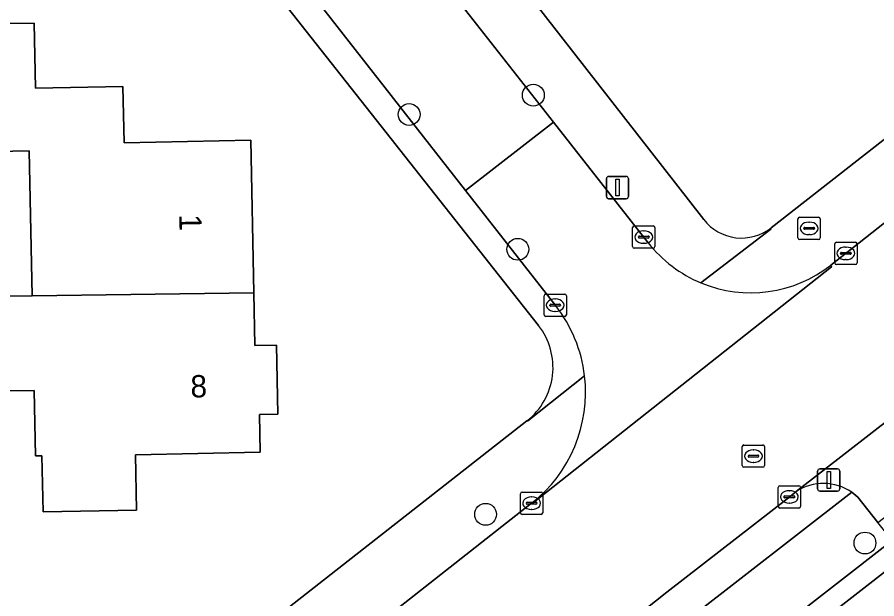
# Model space of a CAD drawing. Extents: x 157320 to 158835, y 386650 to 388491.
# Drawn here: x 158156.03 to 158194.6, y 387651.32 to 387677.43 of the extents above; entities that cross this region are included whole.
import ezdxf

# ---------------------------------------------------------------- set-up
doc = ezdxf.new("R2010")
doc.units = 0
for name, color, linetype in [('IMGEO_Boom', 7, 'Continuous'), ('IMGEO_Brandkraan', 7, 'Continuous'), ('IMGEO_Erf', 7, 'Continuous'), ('IMGEO_Groenvoorziening', 7, 'Continuous'), ('IMGEO_Kolk', 7, 'Continuous'), ('IMGEO_Lichtmast', 7, 'Continuous'), ('IMGEO_Oever', 7, 'Continuous'), ('IMGEO_Pand', 7, 'Continuous'), ('IMGEO_Pand_nummerreeks', 7, 'Continuous'), ('IMGEO_Rijbaan_lokaal_open', 7, 'Continuous'), ('IMGEO_Rioolput', 7, 'Continuous'), ('IMGEO_Voetpad_open', 7, 'Continuous'), ('IMGEO_Waterloop', 7, 'Continuous')]:
    doc.layers.add(name, color=color, linetype=linetype)

msp = doc.modelspace()

# ---------------------------------------------------------------- linework, layer by layer
at = {"layer": 'IMGEO_Boom'}
for centre in [(158179.185, 387673.928), (158173.611, 387673.062), (158178.487, 387667.009), (158177.044, 387655.114), (158194.065, 387653.827)]:
    msp.add_circle(centre, 0.489, dxfattribs=at)
at = {"layer": 'IMGEO_Brandkraan'}
for p, q in [((158191.059, 387667.524), (158191.059, 387668.376)), ((158191.134, 387668.45), (158191.986, 387668.45)), ((158191.547, 387668.23), (158191.572, 387668.23)), ((158192.06, 387668.376), (158192.06, 387667.524)), ((158191.318, 387667.944), (158191.318, 387667.956)), ((158191.756, 387667.907), (158191.358, 387667.907)), ((158191.361, 387667.993), (158191.759, 387667.993)), ((158191.802, 387667.956), (158191.802, 387667.944)), ((158191.986, 387667.45), (158191.134, 387667.45)), ((158191.57, 387667.67), (158191.545, 387667.67))]:
    msp.add_line(p, q, dxfattribs=at)
for points in [[(158191.059, 387667.524), (158191.059, 387668.376)], [(158191.134, 387668.45), (158191.986, 387668.45)], [(158192.06, 387668.376), (158192.06, 387667.524)], [(158191.986, 387667.45), (158191.134, 387667.45)]]:
    msp.add_lwpolyline(points, dxfattribs=at)
for centre, radius, start, end in [((158191.136, 387668.374), 0.0765, 91.552, 178.448), ((158191.136, 387668.374), 0.0765, 91.552, 178.448), ((158191.984, 387668.374), 0.0765, 1.552, 88.448), ((158191.984, 387668.374), 0.0765, 1.552, 88.448), ((158191.358, 387667.953), 0.0403, 85.8775, 175.7526), ((158191.355, 387667.943), 0.0366, 178.938, 274.7102), ((158191.759, 387667.95), 0.043, 264.8664, 352.4533), ((158191.763, 387667.955), 0.0386, 1.7309, 96.639), ((158191.136, 387667.526), 0.0765, 181.552, 268.448), ((158191.136, 387667.526), 0.0765, 181.552, 268.448), ((158191.984, 387667.526), 0.0765, 271.552, 358.448), ((158191.984, 387667.526), 0.0765, 271.552, 358.448)]:
    msp.add_arc(centre, radius, start, end, dxfattribs=at)
for centre, major_axis, ratio, start_param, end_param in [((158191.546, 387667.95), (-0.387, 0.002), 0.722429, 4.712389, 7.853982), ((158191.571, 387667.95), (-0.39, 0.002), 0.717154, 1.570796, 4.712389)]:
    msp.add_ellipse(centre, major_axis=major_axis, ratio=ratio, start_param=start_param, end_param=end_param, dxfattribs=at)
at = {"layer": 'IMGEO_Erf'}
for points in [[(158189.862, 387667.975), (158223.008, 387693.926)], [(158173.8, 387685.091), (158186.831, 387668.348)], [(158179.415, 387663.59), (158166.584, 387679.875)], [(158152.16, 387677.1), (158156.784, 387677.154), (158156.842, 387674.243), (158160.771, 387674.322), (158160.822, 387671.792), (158166.51, 387671.907), (158166.648, 387665.049), (158166.696, 387662.693), (158167.662, 387662.712), (158167.725, 387659.608), (158166.898, 387659.591), (158166.932, 387657.898), (158161.333, 387657.785), (158161.383, 387655.305), (158157.186, 387655.22), (158157.135, 387657.747), (158156.845, 387657.742), (158156.786, 387660.671), (158146.272, 387660.592)], [(158146.24, 387664.792), (158156.7, 387664.924), (158156.569, 387671.425), (158154.345, 387671.387)], [(158147.774, 387634.916), (158178.899, 387659.307)]]:
    msp.add_lwpolyline(points, dxfattribs=at)
for centre, radius, start, end in [((158188.532, 387669.671), 2.155, 217.8706, 308.0981), ((158177.022, 387661.706), 3.046, 308.0386, 38.222)]:
    msp.add_arc(centre, radius, start, end, dxfattribs=at)
at = {"layer": 'IMGEO_Groenvoorziening'}
msp.add_lwpolyline([(158195.278, 387653.934), (158194.637, 387654.75), (158193.75, 387655.881), (158193.473, 387656.105), (158186.169, 387650.424), (158177.792, 387643.798), (158179.49, 387641.635)], close=True, dxfattribs=at)
at = {"layer": 'IMGEO_Kolk'}
for p, q in [((158183.639, 387667.133), (158183.639, 387667.985)), ((158183.714, 387668.059), (158184.566, 387668.059)), ((158184.127, 387667.839), (158184.152, 387667.839)), ((158184.64, 387667.985), (158184.64, 387667.133)), ((158183.898, 387667.553), (158183.898, 387667.565)), ((158184.336, 387667.516), (158183.938, 387667.516)), ((158183.941, 387667.602), (158184.339, 387667.602)), ((158184.382, 387667.565), (158184.382, 387667.553)), ((158184.566, 387667.059), (158183.714, 387667.059)), ((158184.15, 387667.279), (158184.125, 387667.279)), ((158192.707, 387666.402), (158192.707, 387667.254)), ((158192.782, 387667.328), (158193.634, 387667.328)), ((158193.195, 387667.108), (158193.22, 387667.108)), ((158193.708, 387667.254), (158193.708, 387666.402)), ((158192.966, 387666.822), (158192.966, 387666.834)), ((158193.404, 387666.785), (158193.006, 387666.785)), ((158193.009, 387666.871), (158193.407, 387666.871)), ((158193.45, 387666.834), (158193.45, 387666.822)), ((158193.634, 387666.328), (158192.782, 387666.328)), ((158193.218, 387666.548), (158193.193, 387666.548)), ((158179.665, 387664.075), (158179.665, 387664.927)), ((158179.74, 387665.001), (158180.592, 387665.001)), ((158180.153, 387664.781), (158180.178, 387664.781)), ((158180.666, 387664.927), (158180.666, 387664.075)), ((158179.924, 387664.495), (158179.924, 387664.507)), ((158180.362, 387664.458), (158179.964, 387664.458)), ((158179.967, 387664.544), (158180.365, 387664.544)), ((158180.408, 387664.507), (158180.408, 387664.495)), ((158180.592, 387664.001), (158179.74, 387664.001)), ((158180.176, 387664.221), (158180.151, 387664.221)), ((158190.171, 387655.47), (158190.171, 387656.322)), ((158190.246, 387656.396), (158191.098, 387656.396)), ((158191.172, 387656.322), (158191.172, 387655.47)), ((158178.608, 387655.188), (158178.608, 387656.04)), ((158178.683, 387656.114), (158179.535, 387656.114)), ((158179.096, 387655.894), (158179.121, 387655.894)), ((158179.609, 387656.04), (158179.609, 387655.188)), ((158190.43, 387655.89), (158190.43, 387655.902)), ((158190.473, 387655.939), (158190.871, 387655.939)), ((158190.659, 387656.176), (158190.684, 387656.176)), ((158190.914, 387655.902), (158190.914, 387655.89)), ((158178.867, 387655.608), (158178.867, 387655.62)), ((158179.305, 387655.571), (158178.907, 387655.571)), ((158178.91, 387655.657), (158179.308, 387655.657)), ((158179.351, 387655.62), (158179.351, 387655.608)), ((158190.868, 387655.853), (158190.47, 387655.853)), ((158190.682, 387655.616), (158190.657, 387655.616)), ((158179.535, 387655.114), (158178.683, 387655.114)), ((158179.119, 387655.334), (158179.094, 387655.334)), ((158191.098, 387655.396), (158190.246, 387655.396))]:
    msp.add_line(p, q, dxfattribs=at)
for points in [[(158183.639, 387667.133), (158183.639, 387667.985)], [(158183.714, 387668.059), (158184.566, 387668.059)], [(158184.64, 387667.985), (158184.64, 387667.133)], [(158184.566, 387667.059), (158183.714, 387667.059)], [(158192.707, 387666.402), (158192.707, 387667.254)], [(158192.782, 387667.328), (158193.634, 387667.328)], [(158193.708, 387667.254), (158193.708, 387666.402)], [(158193.634, 387666.328), (158192.782, 387666.328)], [(158179.665, 387664.075), (158179.665, 387664.927)], [(158179.74, 387665.001), (158180.592, 387665.001)], [(158180.666, 387664.927), (158180.666, 387664.075)], [(158180.592, 387664.001), (158179.74, 387664.001)], [(158190.171, 387655.47), (158190.171, 387656.322)], [(158190.246, 387656.396), (158191.098, 387656.396)], [(158191.172, 387656.322), (158191.172, 387655.47)], [(158178.608, 387655.188), (158178.608, 387656.04)], [(158178.683, 387656.114), (158179.535, 387656.114)], [(158179.609, 387656.04), (158179.609, 387655.188)], [(158179.535, 387655.114), (158178.683, 387655.114)], [(158191.098, 387655.396), (158190.246, 387655.396)]]:
    msp.add_lwpolyline(points, dxfattribs=at)
for centre, radius, start, end in [((158183.716, 387667.983), 0.0765, 91.552, 178.448), ((158183.716, 387667.983), 0.0765, 91.552, 178.448), ((158184.564, 387667.983), 0.0765, 1.552, 88.448), ((158184.564, 387667.983), 0.0765, 1.552, 88.448), ((158183.938, 387667.562), 0.0403, 85.8775, 175.7526), ((158183.935, 387667.552), 0.0366, 178.938, 274.7102), ((158184.339, 387667.559), 0.043, 264.8664, 352.4533), ((158184.343, 387667.564), 0.0386, 1.7309, 96.639), ((158183.716, 387667.135), 0.0765, 181.552, 268.448), ((158183.716, 387667.135), 0.0765, 181.552, 268.448), ((158184.564, 387667.135), 0.0765, 271.552, 358.448), ((158184.564, 387667.135), 0.0765, 271.552, 358.448), ((158192.784, 387667.252), 0.0765, 91.552, 178.448), ((158192.784, 387667.252), 0.0765, 91.552, 178.448), ((158193.632, 387667.252), 0.0765, 1.552, 88.448), ((158193.632, 387667.252), 0.0765, 1.552, 88.448), ((158193.006, 387666.831), 0.0403, 85.8775, 175.7526), ((158193.003, 387666.821), 0.0366, 178.938, 274.7102), ((158193.407, 387666.828), 0.043, 264.8664, 352.4533), ((158193.411, 387666.833), 0.0386, 1.7309, 96.639), ((158192.784, 387666.404), 0.0765, 181.552, 268.448), ((158192.784, 387666.404), 0.0765, 181.552, 268.448), ((158193.632, 387666.404), 0.0765, 271.552, 358.448), ((158193.632, 387666.404), 0.0765, 271.552, 358.448), ((158179.742, 387664.925), 0.0765, 91.552, 178.448), ((158179.742, 387664.925), 0.0765, 91.552, 178.448), ((158180.59, 387664.925), 0.0765, 1.552, 88.448), ((158180.59, 387664.925), 0.0765, 1.552, 88.448), ((158179.964, 387664.504), 0.0403, 85.8775, 175.7526), ((158179.961, 387664.494), 0.0366, 178.938, 274.7102), ((158180.365, 387664.501), 0.043, 264.8664, 352.4533), ((158180.369, 387664.506), 0.0386, 1.7309, 96.639), ((158179.742, 387664.077), 0.0765, 181.552, 268.448), ((158179.742, 387664.077), 0.0765, 181.552, 268.448), ((158180.59, 387664.077), 0.0765, 271.552, 358.448), ((158180.59, 387664.077), 0.0765, 271.552, 358.448), ((158190.248, 387656.32), 0.0765, 91.552, 178.448), ((158190.248, 387656.32), 0.0765, 91.552, 178.448), ((158191.096, 387656.32), 0.0765, 1.552, 88.448), ((158191.096, 387656.32), 0.0765, 1.552, 88.448), ((158178.685, 387656.038), 0.0765, 91.552, 178.448), ((158178.685, 387656.038), 0.0765, 91.552, 178.448), ((158179.533, 387656.038), 0.0765, 1.552, 88.448), ((158179.533, 387656.038), 0.0765, 1.552, 88.448), ((158190.47, 387655.899), 0.0403, 85.8775, 175.7526), ((158190.467, 387655.889), 0.0366, 178.938, 274.7102), ((158190.871, 387655.896), 0.043, 264.8664, 352.4533), ((158190.875, 387655.901), 0.0386, 1.7309, 96.639), ((158178.907, 387655.617), 0.0403, 85.8775, 175.7526), ((158178.904, 387655.607), 0.0366, 178.938, 274.7102), ((158179.308, 387655.614), 0.043, 264.8664, 352.4533), ((158179.312, 387655.619), 0.0386, 1.7309, 96.639), ((158178.685, 387655.19), 0.0765, 181.552, 268.448), ((158178.685, 387655.19), 0.0765, 181.552, 268.448), ((158179.533, 387655.19), 0.0765, 271.552, 358.448), ((158179.533, 387655.19), 0.0765, 271.552, 358.448), ((158190.248, 387655.472), 0.0765, 181.552, 268.448), ((158190.248, 387655.472), 0.0765, 181.552, 268.448), ((158191.096, 387655.472), 0.0765, 271.552, 358.448), ((158191.096, 387655.472), 0.0765, 271.552, 358.448)]:
    msp.add_arc(centre, radius, start, end, dxfattribs=at)
for centre, major_axis, ratio, start_param, end_param in [((158184.126, 387667.559), (-0.387, 0.002), 0.722429, 4.712389, 7.853982), ((158184.151, 387667.559), (-0.39, 0.002), 0.717154, 1.570796, 4.712389), ((158193.194, 387666.828), (-0.387, 0.002), 0.722429, 4.712389, 7.853982), ((158193.219, 387666.828), (-0.39, 0.002), 0.717154, 1.570796, 4.712389), ((158180.152, 387664.501), (-0.387, 0.002), 0.722429, 4.712389, 7.853982), ((158180.177, 387664.501), (-0.39, 0.002), 0.717154, 1.570796, 4.712389), ((158179.095, 387655.614), (-0.387, 0.002), 0.722429, 4.712389, 7.853982), ((158179.12, 387655.614), (-0.39, 0.002), 0.717154, 1.570796, 4.712389), ((158190.658, 387655.896), (-0.387, 0.002), 0.722429, 4.712389, 7.853982), ((158190.683, 387655.896), (-0.39, 0.002), 0.717154, 1.570796, 4.712389)]:
    msp.add_ellipse(centre, major_axis=major_axis, ratio=ratio, start_param=start_param, end_param=end_param, dxfattribs=at)
at = {"layer": 'IMGEO_Lichtmast'}
for p, q in [((158182.462, 387669.382), (158182.462, 387670.182)), ((158182.462, 387670.182), (158182.462, 387669.382)), ((158182.562, 387670.282), (158183.352, 387670.282)), ((158183.352, 387670.282), (158182.562, 387670.282)), ((158183.452, 387670.182), (158183.452, 387669.382)), ((158183.452, 387669.382), (158183.452, 387670.182)), ((158183.352, 387669.282), (158182.562, 387669.282)), ((158182.562, 387669.282), (158183.352, 387669.282)), ((158191.942, 387656.256), (158191.942, 387657.056)), ((158191.942, 387657.056), (158191.942, 387656.256)), ((158192.042, 387657.156), (158192.832, 387657.156)), ((158192.832, 387657.156), (158192.042, 387657.156)), ((158192.932, 387657.056), (158192.932, 387656.256)), ((158192.932, 387656.256), (158192.932, 387657.056)), ((158192.832, 387656.156), (158192.042, 387656.156)), ((158192.042, 387656.156), (158192.832, 387656.156))]:
    msp.add_line(p, q, dxfattribs=at)
for points in [[(158182.882, 387670.157), (158183.032, 387670.157), (158183.032, 387669.407), (158182.882, 387669.407), (158182.882, 387670.157)], [(158192.362, 387657.031), (158192.512, 387657.031), (158192.512, 387656.281), (158192.362, 387656.281), (158192.362, 387657.031)]]:
    msp.add_lwpolyline(points, dxfattribs=at)
for centre, start, end in [((158182.562, 387670.182), 90, 180), ((158182.562, 387670.182), 90, 180), ((158183.352, 387670.182), 0, 90), ((158183.352, 387670.182), 360, 90), ((158182.562, 387669.382), 180, 270), ((158182.562, 387669.382), 180, 270), ((158183.352, 387669.382), 270, 0), ((158183.352, 387669.382), 270, 0), ((158192.042, 387657.056), 90, 180), ((158192.042, 387657.056), 90, 180), ((158192.832, 387657.056), 0, 90), ((158192.832, 387657.056), 360, 90), ((158192.042, 387656.256), 180, 270), ((158192.042, 387656.256), 180, 270), ((158192.832, 387656.256), 270, 0), ((158192.832, 387656.256), 270, 0)]:
    msp.add_arc(centre, 0.1, start, end, dxfattribs=at)
at = {"layer": 'IMGEO_Oever'}
for points in [[(158202.376, 387659.464), (158197.697, 387655.819), (158195.278, 387653.934), (158179.49, 387641.635), (158155.393, 387622.862), (158152.473, 387621.001)], [(158155.919, 387622.117), (158180.05, 387640.917), (158195.84, 387653.217)]]:
    msp.add_lwpolyline(points, dxfattribs=at)
at = {"layer": 'IMGEO_Pand'}
for points in [[(158147.564, 387677.246), (158145.202, 387677.201), (158145.255, 387673.962), (158150.698, 387674.054), (158150.724, 387672.555), (158154.324, 387672.616), (158154.345, 387671.387), (158156.569, 387671.425), (158156.7, 387664.924), (158166.648, 387665.049), (158166.51, 387671.907), (158160.822, 387671.792), (158160.771, 387674.322), (158156.842, 387674.243), (158156.784, 387677.154), (158152.16, 387677.1), (158152.156, 387677.335)], [(158166.648, 387665.049), (158156.7, 387664.924), (158146.24, 387664.792), (158146.272, 387660.592), (158156.786, 387660.671), (158156.845, 387657.742), (158157.135, 387657.747), (158157.186, 387655.22), (158161.383, 387655.305), (158161.333, 387657.785), (158166.932, 387657.898), (158166.898, 387659.591), (158167.725, 387659.608), (158167.662, 387662.712), (158166.696, 387662.693)]]:
    msp.add_lwpolyline(points, close=True, dxfattribs=at)
at = {"layer": 'IMGEO_Rijbaan_lokaal_open'}
msp.add_lwpolyline([(158169.578, 387678.042), (158176.146, 387669.645), (158180.091, 387672.723), (158173.516, 387681.115)], close=True, dxfattribs=at)
for points in [[(158211.411, 387679.035), (158209.126, 387678.258), (158207.454, 387677.465), (158206.557, 387676.982), (158204.185, 387675.49), (158202.723, 387674.336), (158192.537, 387666.297), (158192.559, 387666.224), (158179.127, 387655.6), (158179.107, 387655.611), (158154.034, 387635.899), (158149.069, 387632.019), (158147.688, 387630.946), (158145.373, 387629.462)], [(158184.34, 387667.3), (158180.091, 387672.723), (158176.146, 387669.645), (158180.187, 387664.477)], [(158153.283, 387626.295), (158185.18, 387651.626), (158190.704, 387655.922), (158190.976, 387656.135), (158196.523, 387660.451), (158200.652, 387663.701), (158208.063, 387669.45)], [(158179.107, 387655.611), (158179.127, 387655.6), (158192.559, 387666.224), (158192.537, 387666.297)]]:
    msp.add_lwpolyline(points, dxfattribs=at)
for centre, radius, start, end in [((158188.938, 387670.901), 5.84, 218.0662, 247.5305), ((158188.941, 387670.904), 5.844, 247.5141, 307.9751), ((158175.212, 387660.585), 6.316, 6.7887, 38.0339), ((158175.21, 387660.584), 6.318, 308.0789, 6.7966)]:
    msp.add_arc(centre, radius, start, end, dxfattribs=at)
at = {"layer": 'IMGEO_Rioolput'}
for p, q in [((158188.636, 387658.226), (158189.488, 387658.226)), ((158188.561, 387657.3), (158188.561, 387658.152)), ((158189.049, 387658.006), (158189.074, 387658.006)), ((158189.562, 387658.152), (158189.562, 387657.3)), ((158188.82, 387657.72), (158188.82, 387657.732)), ((158189.258, 387657.683), (158188.86, 387657.683)), ((158188.863, 387657.769), (158189.261, 387657.769)), ((158189.072, 387657.446), (158189.047, 387657.446)), ((158189.304, 387657.732), (158189.304, 387657.72)), ((158189.488, 387657.226), (158188.636, 387657.226))]:
    msp.add_line(p, q, dxfattribs=at)
for points in [[(158188.636, 387658.226), (158189.488, 387658.226)], [(158188.561, 387657.3), (158188.561, 387658.152)], [(158189.562, 387658.152), (158189.562, 387657.3)], [(158189.488, 387657.226), (158188.636, 387657.226)]]:
    msp.add_lwpolyline(points, dxfattribs=at)
for centre, radius, start, end in [((158188.638, 387658.15), 0.0765, 91.552, 178.448), ((158188.638, 387658.15), 0.0765, 91.552, 178.448), ((158189.486, 387658.15), 0.0765, 1.552, 88.448), ((158189.486, 387658.15), 0.0765, 1.552, 88.448), ((158188.86, 387657.729), 0.0403, 85.8775, 175.7526), ((158188.857, 387657.719), 0.0366, 178.938, 274.7102), ((158189.261, 387657.726), 0.043, 264.8664, 352.4533), ((158189.265, 387657.731), 0.0386, 1.7309, 96.639), ((158188.638, 387657.302), 0.0765, 181.552, 268.448), ((158188.638, 387657.302), 0.0765, 181.552, 268.448), ((158189.486, 387657.302), 0.0765, 271.552, 358.448), ((158189.486, 387657.302), 0.0765, 271.552, 358.448)]:
    msp.add_arc(centre, radius, start, end, dxfattribs=at)
for centre, major_axis, ratio, start_param, end_param in [((158189.048, 387657.726), (-0.387, 0.002), 0.722429, 4.712389, 7.853982), ((158189.073, 387657.726), (-0.39, 0.002), 0.717154, 1.570796, 4.712389)]:
    msp.add_ellipse(centre, major_axis=major_axis, ratio=ratio, start_param=start_param, end_param=end_param, dxfattribs=at)
at = {"layer": 'IMGEO_Voetpad_open'}
for points in [[(158223.008, 387693.926), (158189.862, 387667.975), (158189.842, 387667.918), (158186.706, 387665.504)], [(158186.831, 387668.348), (158173.8, 387685.091)], [(158176.146, 387669.645), (158169.578, 387678.042), (158167.327, 387680.921), (158166.92, 387680.632), (158165.199, 387683.058), (158165.606, 387683.347)], [(158172.222, 387682.767), (158173.516, 387681.115), (158180.091, 387672.723), (158184.34, 387667.3)], [(158166.584, 387679.875), (158179.415, 387663.59)], [(158192.537, 387666.297), (158202.723, 387674.336)], [(158180.187, 387664.477), (158176.146, 387669.645)], [(158186.706, 387665.504), (158189.842, 387667.918), (158189.862, 387667.975)], [(158181.484, 387661.332), (158178.934, 387659.311), (158178.899, 387659.307), (158147.774, 387634.916)], [(158178.899, 387659.307), (158178.934, 387659.311), (158181.484, 387661.332)], [(158196.523, 387660.451), (158190.976, 387656.135)], [(158193.473, 387656.105), (158193.75, 387655.881), (158194.637, 387654.75), (158197.08, 387656.621), (158196.321, 387657.609), (158195.994, 387658.141)], [(158190.976, 387656.135), (158190.704, 387655.922), (158185.18, 387651.626), (158153.283, 387626.295)], [(158154.411, 387625.306), (158177.792, 387643.798), (158186.169, 387650.424), (158193.473, 387656.105)], [(158145.373, 387629.462), (158147.688, 387630.946), (158147.383, 387631.342), (158153.729, 387636.294), (158154.034, 387635.899), (158179.107, 387655.611)]]:
    msp.add_lwpolyline(points, dxfattribs=at)
for centre, radius, start, end in [((158188.532, 387669.671), 2.155, 217.8706, 308.0981), ((158188.938, 387670.901), 5.84, 218.0662, 247.5305), ((158188.941, 387670.904), 5.844, 247.5141, 307.9751), ((158175.212, 387660.585), 6.316, 6.7887, 38.0339), ((158177.022, 387661.706), 3.046, 308.0386, 38.222), ((158175.21, 387660.584), 6.318, 308.0789, 6.7966), ((158192.202, 387654.253), 2.246, 55.5389, 123.0844), ((158192.202, 387654.253), 2.246, 55.5389, 123.0844)]:
    msp.add_arc(centre, radius, start, end, dxfattribs=at)
at = {"layer": 'IMGEO_Waterloop'}
msp.add_lwpolyline([(158202.892, 387658.712), (158198.252, 387655.097), (158195.84, 387653.217), (158180.05, 387640.917), (158155.919, 387622.117)], dxfattribs=at)

# ---------------------------------------------------------------- texts
at = {"layer": 'IMGEO_Pand_nummerreeks'}
for s, rotation, p in [('1', 271.1528, (158163.297, 387668.574)), ('8', 1.1562, (158163.81, 387660.356))]:
    msp.add_text(s, height=1, rotation=rotation, dxfattribs=at).set_placement(p)

doc.saveas('drawing.dxf')
